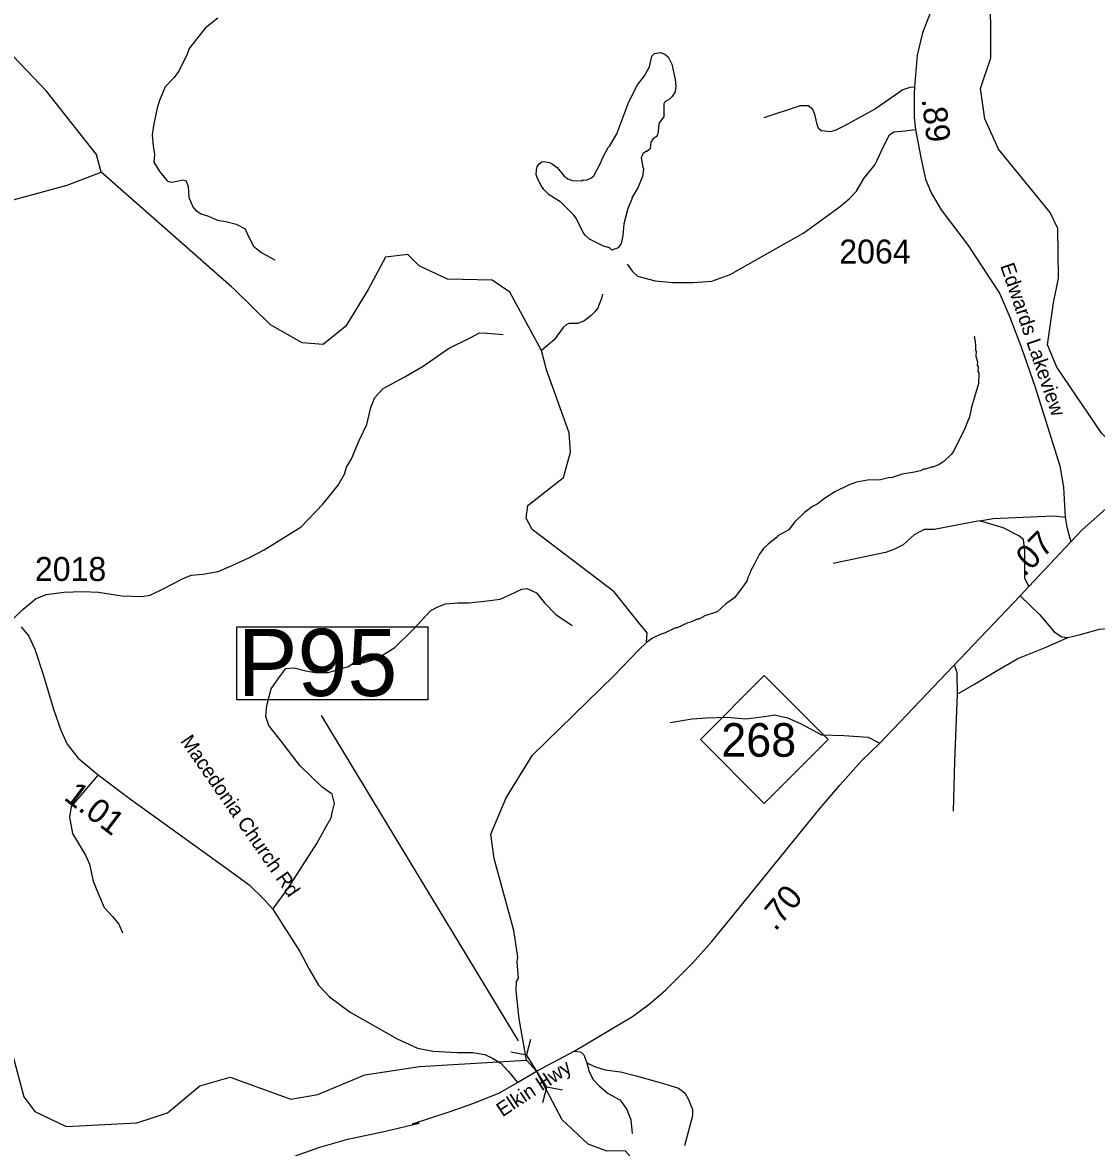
# Model space of a CAD drawing. Extents: x 1248224 to 1454986, y 825081 to 985870.
# Drawn here: x 1437975 to 1443575, y 910849 to 916714 of the extents above; entities that cross this region are included whole.
import ezdxf

# ---------------------------------------------------------------- set-up
doc = ezdxf.new("R2010")
doc.units = 0
for name, color, linetype in [('Exist Hydrographic Creek Single Shore', 7, 'Continuous'), ('Exist Hydrographic Misc Water Feature', 7, 'Continuous'), ('Exist Road Non-System Type 51', 7, 'Continuous'), ('Exist Road Primary NC Attributed', 7, 'Continuous'), ('Exist Road Primary NC Mileage Hundredths English Label', 7, 'Continuous'), ('Exist Road Primary NC Shield CELL', 7, 'Continuous'), ('Exist Road Primary NC Shield Number Label', 7, 'Continuous'), ('Exist Road Primary NC Structure Pipe Attributed CELL', 7, 'Continuous'), ('Exist Road Primary NC Structure Pipe Number Label', 7, 'Continuous'), ('Exist Road Secondary Mileage Hundredths English Label', 7, 'Continuous'), ('Exist Road Secondary Type 51 Attributed', 7, 'Continuous'), ('Exist Road Secondary Type 51 Label', 7, 'Continuous'), ('Exist Road Secondary Type 51 Number Label', 7, 'Continuous')]:
    doc.layers.add(name, color=color, linetype=linetype)

msp = doc.modelspace()

# ---------------------------------------------------------------- linework, layer by layer
at = {"layer": 'Exist Hydrographic Creek Single Shore'}
for p, q in [((1439065, 915336.4), (1438384.7, 915934.1)), ((1439080.6, 915322.6), (1439065, 915336.4))]:
    msp.add_line(p, q, dxfattribs=at)
for points in [[(1443351.4, 915252.8), (1443376.7, 915380.4), (1443372.7, 915639.8), (1443332.7, 915722.7), (1443064.7, 916053.2), (1442992.7, 916212.2), (1442970.7, 916370.2), (1443023.7, 916530), (1443022.7, 916930.5), (1443136.7, 917200.7), (1443247.7, 917316.7), (1443479.7, 917669.8)], [(1438384.7, 915934.1), (1438360.6, 916026.5), (1438100.6, 916356.7), (1437642.6, 916835.4)], [(1437803.2, 915361), (1437686.6, 915649.4), (1437687.6, 915724.9), (1438207.6, 915865.4), (1438384.7, 915934.1)], [(1440042.6, 915444.4), (1439984.7, 915504.6), (1439867.6, 915490.6), (1439776.7, 915322.5)], [(1440516.7, 915308.1), (1440424.7, 915371.1), (1440190.7, 915375.7), (1440042.6, 915444.4)], [(1439542.6, 915034.3), (1439433.6, 915043), (1439268.7, 915138.2), (1439080.6, 915322.6)], [(1439776.7, 915322.5), (1439660.6, 915130.3), (1439542.6, 915034.3)], [(1440537.3, 911980.2), (1440434.3, 912356), (1440417.7, 912482.1), (1440496.7, 912670.9), (1440634.7, 912894.7), (1441059.7, 913309.6), (1441186.7, 913441.6), (1441228.1, 913482.3), (1441231.8, 913531.5), (1441189.7, 913582.7), (1441059.7, 913746.2), (1440632.7, 914070), (1440600.7, 914129.8), (1440609.7, 914195.3), (1440796.7, 914342.5), (1440831.7, 914473.1), (1440825.7, 914575), (1440706.7, 914902.4), (1440681.8, 915003.6), (1440516.7, 915308.1)], [(1445159.7, 913597.9), (1444668.7, 913683.4), (1444438.8, 913819.3), (1444144.4, 914136.6), (1443749.8, 914417.6), (1443602.8, 914571.6), (1443367.8, 914917.7), (1443319.7, 915033.5), (1443348.7, 915239.8)], [(1440789, 910992.3), (1440655.9, 911247.4), (1440603.7, 911303.1), (1440565.4, 911519.2), (1440549.8, 911665.6), (1440550.7, 911714.9), (1440560.5, 911731.7), (1440554.5, 911817.2), (1440557.8, 911840.8), (1440537.3, 911980.2)], [(1441765.6, 909967.3), (1441715.8, 910164.5), (1441461.7, 910442), (1441116.9, 910831.1), (1441021.8, 910829.8), (1440923.8, 910866.6), (1440789, 910992.3)]]:
    msp.add_lwpolyline(points, dxfattribs=at)
at = {"layer": 'Exist Hydrographic Misc Water Feature'}
msp.add_line((1443348.7, 915239.8), (1443351.4, 915252.8), dxfattribs=at)
for points in [[(1441048.3, 915526.4), (1441035.5, 915538.3), (1441003.7, 915546.9), (1440932.3, 915584.2), (1440910.7, 915602.6), (1440900.8, 915614.8), (1440862.2, 915693.5), (1440850.5, 915709.7), (1440781.7, 915777.1), (1440720.4, 915816.1), (1440692.8, 915842.7), (1440677.2, 915865), (1440657.8, 915905.3), (1440654.1, 915921.4), (1440654.6, 915945.4), (1440658.9, 915961.4), (1440669.1, 915977.2), (1440683.3, 915986.9), (1440693.3, 915988.8), (1440723.2, 915984.2), (1440739.1, 915976), (1440762.8, 915957.5), (1440800, 915912.8), (1440817.8, 915898.5), (1440841.6, 915890), (1440889.5, 915889.1), (1440897.6, 915893), (1440913.6, 915892.7), (1440937.8, 915902.2), (1440954, 915913.9), (1440991.2, 915983.3), (1440999.7, 916007.2), (1441028.6, 916062.7), (1441036.8, 916070.6), (1441073.8, 916134), (1441136.7, 916300.9), (1441182.3, 916388.1), (1441219.1, 916435.5), (1441243.9, 916483.1), (1441256.8, 916538.8), (1441271, 916552.6), (1441301.2, 916558), (1441325, 916549.6), (1441340.8, 916535.2), (1441360.1, 916496.9), (1441378.7, 916416.5), (1441382.2, 916384.4), (1441377.6, 916352.5), (1441363.2, 916328.8), (1441349, 916315), (1441324.7, 916299.4), (1441318.5, 916289.6), (1441319.3, 916221.5), (1441294.7, 916189.9), (1441290.5, 916174), (1441289.9, 916142), (1441285.7, 916128.1), (1441279.5, 916118.2), (1441263.4, 916106.5), (1441251, 916090.7), (1441248.4, 916054.7), (1441234.2, 916042.9), (1441228.2, 916043.1), (1441212, 916031.3), (1441201.6, 916009.5), (1441208.8, 915959.4), (1441212.6, 915951.3), (1441208, 915911.4), (1441185, 915855.8), (1441152, 915800.3), (1441151.9, 915792.3), (1441131.1, 915744.7), (1441109.7, 915665), (1441104.5, 915601.1), (1441095.9, 915561.2), (1441081.5, 915539.5), (1441048.3, 915526.4)], [(1440999.4, 915298.3), (1440994.6, 915274.7), (1440974.9, 915227.1), (1440961.4, 915207.4), (1440940.3, 915185.8), (1440901.2, 915156.7), (1440883.5, 915149.1), (1440869.9, 915145.4), (1440824.3, 915144.4), (1440810.2, 915136.8), (1440793.9, 915123), (1440746.5, 915060.1), (1440681.8, 915003.6)], [(1442938.8, 915079.3), (1442936.7, 915071.4), (1442940.6, 915063.3), (1442943.9, 915031.2), (1442943.3, 915007.2), (1442947.1, 914999.1), (1442946.6, 914975.1), (1442953.9, 914942.9), (1442953.6, 914926.9), (1442957.4, 914918.8), (1442956.9, 914894.8), (1442960.7, 914886.7), (1442959.4, 914830.7), (1442920.7, 914703.6), (1442921.8, 914698), (1442911.6, 914651.7), (1442906.7, 914645.5), (1442890.4, 914600.2), (1442829.7, 914477.5), (1442817.4, 914461.8), (1442778.6, 914424.6), (1442754.3, 914409.2), (1442722, 914395.9), (1442714, 914396), (1442681.8, 914384.8), (1442673.8, 914385), (1442657.6, 914377.3), (1442625.4, 914370), (1442561.2, 914359.4), (1442504.8, 914340.7), (1442497.6, 914342.2), (1442448.6, 914329.9), (1442380.6, 914327.4), (1442324.3, 914316.7), (1442286, 914303.6), (1442211.2, 914267.2), (1442156.5, 914232.4), (1442117.8, 914203.3), (1442093.5, 914189.8), (1442052.9, 914158.7), (1442000.4, 914109.2), (1441970.9, 914068.5), (1441914.3, 914037.7), (1441912.1, 914031.8), (1441863.3, 913994.9), (1441838.8, 913971.4), (1441816.1, 913939.9), (1441791.1, 913892.4), (1441770.2, 913852.9), (1441770, 913844.9), (1441757.5, 913821.2), (1441753.2, 913805.2), (1441738.7, 913781.5), (1441687.2, 913714.6), (1441642.5, 913683.7), (1441597.6, 913640.6), (1441533.2, 913620), (1441500.8, 913602.8), (1441492.8, 913603), (1441460.4, 913587.6), (1441444.4, 913584), (1441387.8, 913557.3), (1441379.8, 913557.5), (1441323.2, 913530.7), (1441303.1, 913525.2), (1441260.7, 913504.1), (1441228.1, 913482.3)], [(1436082.8, 911153.7), (1436142, 911179.7), (1436958.7, 911238.6), (1437555.7, 911512.3), (1437780.6, 911491.3), (1437919.6, 911347.3), (1437981.7, 911112.9), (1438038.7, 911036.4), (1438203.6, 910957.5), (1438570.7, 910976.4), (1438730.6, 911029), (1438899.7, 911170.1), (1439058.7, 911216), (1439373.7, 911101.4), (1439515.7, 911124.7), (1439759.7, 911228.2), (1440044.7, 911271.7), (1440603.7, 911303.1)]]:
    msp.add_lwpolyline(points, dxfattribs=at)
at = {"layer": 'Exist Road Non-System Type 51'}
for points in [[(1438994, 916736.3), (1438927.2, 916683.8), (1438843.9, 916578.2), (1438832, 916543.6), (1438789, 916458.8), (1438765.2, 916427.8), (1438719.8, 916377.7), (1438690, 916307.2), (1438676.9, 916269), (1438658.1, 916175.4), (1438652.1, 916128.8), (1438656.9, 916071.5), (1438664, 916025), (1438660.4, 915985.6), (1438691.5, 915935.4), (1438729.6, 915888.9), (1438746.1, 915881.2), (1438765.1, 915883.6), (1438795, 915890.8), (1438810.5, 915894.3), (1438827.2, 915889.6), (1438839.1, 915858.5), (1438842.7, 915803.6), (1438863, 915753.5), (1438878.5, 915733.2), (1438905.9, 915716.5), (1438945.3, 915703.3), (1438991.8, 915683), (1439035.9, 915675.9), (1439089.6, 915661.6), (1439136.1, 915637.7), (1439148.1, 915609), (1439180.3, 915548.2), (1439223.2, 915513.5), (1439290, 915476.5)], [(1442626.5, 916377.1), (1442602.3, 916375.3), (1442565.2, 916362.3), (1442422.2, 916263.8), (1442260.6, 916174.6), (1442216, 916152.3), (1442188.1, 916143), (1442139.9, 916148.6), (1442125, 916161.6), (1442117.6, 916189.4), (1442106.4, 916235.9), (1442095.3, 916260.1), (1442071.1, 916278.7), (1442030.3, 916278.7), (1441840.8, 916217.3)], [(1441128.2, 915454.6), (1441156.1, 915415.5), (1441182.1, 915391.4), (1441273.2, 915366.9), (1441364.2, 915357.7), (1441472, 915358.9), (1441568.6, 915364.5), (1441665, 915400.7), (1442049.5, 915618.1), (1442240.8, 915755.7), (1442284.6, 915794), (1442323.6, 915834.9), (1442362.6, 915899.9), (1442420.2, 915974.3), (1442451.8, 916041.2), (1442474.1, 916087.6), (1442496.4, 916128.5), (1442518.7, 916143.4), (1442578.1, 916149), (1442632, 916156.4)], [(1437930, 913609.1), (1437978.9, 913654.6), (1438018.8, 913688.3), (1438043.3, 913709.8), (1438098.4, 913731.2), (1438190.3, 913743.5), (1438288.3, 913746.6), (1438371, 913743.5), (1438493.6, 913725.1), (1438597.7, 913722), (1438640.6, 913728.2), (1438708, 913761.9), (1438809.1, 913814), (1438855, 913832.4), (1438916.3, 913838.5), (1438995.9, 913850.8), (1439072.5, 913884.5), (1439158.3, 913924.4), (1439234.9, 913964.2), (1439427.9, 914083.8), (1439541.2, 914203.3), (1439620.8, 914301.4), (1439654.5, 914359.7), (1439663.7, 914396.4), (1439691.3, 914439.4), (1439731.1, 914534.4), (1439769.9, 914618.5), (1439791.4, 914707.4), (1439812.8, 914759.5), (1439855.7, 914805.5), (1439969.1, 914866.8), (1440064, 914922), (1440195.7, 915014), (1440309.1, 915069.2), (1440358.1, 915096.7), (1440397.9, 915093.7), (1440480.6, 915087.5)], [(1443222.2, 913773.2), (1443200.9, 913816.1), (1443200.9, 913865.2), (1443200.9, 913960.2), (1443194.8, 914018.4), (1443170.3, 914036.8), (1443087.6, 914079.8), (1443023.2, 914098.2), (1442965, 914116.5), (1442729.2, 914070.6), (1442677.1, 914070.6), (1442625, 914043), (1442566.8, 913990.9), (1442517.8, 913966.3), (1442474.9, 913951), (1442202.3, 913892.8)], [(1442965, 914116.5), (1443035.5, 914128.8), (1443268.3, 914138), (1443354.1, 914141.1), (1443412.3, 914134.9)], [(1439712.4, 913383.5), (1439754.2, 913376.3), (1439824.7, 913397.8), (1439916.6, 913456), (1440008.5, 913544.9), (1440103.4, 913649.1), (1440140.2, 913667.5), (1440180, 913682.9), (1440244.3, 913689), (1440302.5, 913689), (1440397.5, 913698.2), (1440464.9, 913707.4), (1440520, 913731.9), (1440578.2, 913759.5), (1440605.8, 913762.6), (1440654.8, 913741.1), (1440697.7, 913689), (1440755.9, 913627.7), (1440841.7, 913569.4)], [(1442849.2, 913211.5), (1442938, 913263.7), (1443048.3, 913331.1), (1443164.7, 913398.5), (1443311.7, 913456.8), (1443425.9, 913507.3)], [(1439279.8, 912091.7), (1439360.1, 912200.2), (1439510.3, 912433.2), (1439559.3, 912522.1), (1439583.8, 912568.1), (1439589.9, 912592.6), (1439602.1, 912641.6), (1439589.9, 912690.7), (1439537.8, 912727.5), (1439421.4, 912840.9), (1439323.4, 912966.6), (1439259.1, 913049.4), (1439243.7, 913095.3), (1439249.9, 913153.6), (1439271.3, 913239.4), (1439311.1, 913297.7), (1439347.9, 913346.7), (1439390.8, 913349.8), (1439452, 913334.4), (1439501.1, 913325.2), (1439568.5, 913325.2), (1439632.8, 913343.6), (1439675.7, 913355.9), (1439712.4, 913383.5)], [(1442833.9, 913361.7), (1442846.1, 913325), (1442849.2, 913211.5)], [(1442849.2, 913211.5), (1442833.9, 912862.1), (1442827.7, 912601.5)], [(1441351.2, 913064.4), (1441467.6, 913082.8), (1441541.2, 913088.9), (1441648.4, 913092), (1441746.4, 913082.8), (1441856.7, 913098.1), (1441896.5, 913104.2), (1441963.9, 913088.9), (1442031.3, 913058.3), (1442141.6, 913000), (1442258, 912997), (1442383.6, 912987.8), (1442444.8, 912957.1)], [(1438369.2, 912792.3), (1438229.8, 912626.3), (1438220.6, 912571.1), (1438235.9, 912485.3), (1438303.3, 912371.9), (1438324.8, 912325.9), (1438343.1, 912237), (1438370.7, 912169.6), (1438401.3, 912099.1), (1438444.2, 912053.1), (1438477.9, 912013.2), (1438496.3, 911967.2)], [(1440851.5, 911350.9), (1440884, 911347.9), (1440902.4, 911332.6), (1440917.7, 911289.7), (1440929.9, 911243.7), (1440951.4, 911203.8), (1440982, 911170.1), (1441028, 911130.3), (1441089.2, 911096.5), (1441110.7, 911069), (1441126, 911047.5), (1441147.4, 910992.3), (1441153.6, 910921.8)], [(1440917.7, 911289.7), (1440957.5, 911271.3), (1441012.6, 911252.9), (1441092.3, 911243.7), (1441175, 911222.2), (1441273, 911194.6), (1441346.5, 911173.2), (1441395.6, 911157.9), (1441429.3, 911133.3), (1441447.6, 911099.6), (1441469.1, 911047.5), (1441469.1, 911013.8), (1441426.2, 910857.4)]]:
    msp.add_lwpolyline(points, dxfattribs=at)
at = {"layer": 'Exist Road Primary NC Attributed'}
for points in [[(1443440.4, 914007.1), (1443500.6, 914069.4), (1443654.7, 914206.5), (1443750.3, 914290.4), (1443933, 914430.7), (1444008.4, 914490.3), (1444173.1, 914602.9), (1444216.7, 914633.7), (1444364.3, 914731.5), (1444512, 914821.9), (1444678.8, 914918.6), (1445033.6, 915131.2), (1445303.5, 915293.6)], [(1443177.4, 913724.7), (1443222.2, 913773.2), (1443440.4, 914007.1)], [(1440556.9, 911186.7), (1440655.9, 911247.4), (1440851.5, 911350.9), (1441155.3, 911531.9), (1441243.3, 911595.8), (1441327.8, 911669.7), (1441467.8, 911809.7), (1441569.4, 911922), (1441714.7, 912101.6), (1441976.2, 912422.4), (1442133.3, 912617.9), (1442236.3, 912738.1), (1442351.2, 912866.2), (1442444.8, 912957.1), (1443177.4, 913724.7)], [(1439129.8, 910641), (1439229.5, 910711), (1439310.7, 910759.2), (1439399, 910804.6), (1439525.2, 910851), (1439671.9, 910892.2), (1439867.6, 910933.4), (1440042.9, 910975.1), (1440009.2, 910972.1), (1440199.8, 911033.9), (1440328.5, 911080.3), (1440462.4, 911134.4), (1440556.9, 911186.7)]]:
    msp.add_lwpolyline(points, dxfattribs=at)
at = {"layer": 'Exist Road Primary NC Shield CELL'}
msp.add_lwpolyline([(1441509.5, 912975.6), (1441842.5, 913308.6), (1442175.5, 912975.6), (1441842.5, 912642.6)], close=True, dxfattribs=at)
at = {"layer": 'Exist Road Primary NC Structure Pipe Attributed CELL'}
for p, q in [((1440623.7, 911412), (1440603.1, 911331.3)), ((1440521.4, 911347.5), (1440603.1, 911331.3)), ((1440708.8, 911163.5), (1440603.1, 911331.3)), ((1440688.2, 911082.8), (1440708.8, 911163.5)), ((1440790.5, 911147.3), (1440708.8, 911163.5))]:
    msp.add_line(p, q, dxfattribs=at)
at = {"layer": 'Exist Road Primary NC Structure Pipe Number Label'}
msp.add_line((1440561, 911404.7), (1439534.2, 913101.7), dxfattribs=at)
msp.add_lwpolyline([(1439093.5, 913562.6), (1440089, 913562.6), (1440089, 913182.7), (1439093.5, 913182.7)], close=True, dxfattribs=at)
at = {"layer": 'Exist Road Secondary Type 51 Attributed'}
for points in [[(1442710.3, 916770.9), (1442666.9, 916660.3), (1442640.5, 916543.7), (1442626.5, 916377.1), (1442625.1, 916343.5), (1442625.1, 916218.9), (1442632, 916156.4), (1442658.7, 916009.8), (1442682.5, 915896.4), (1442713.2, 915825), (1442765, 915736.8), (1442905.8, 915551.8), (1443014.9, 915383.8), (1443069.1, 915302.7), (1443123.2, 915177.7), (1443184.7, 915017.2), (1443253.6, 914818.3), (1443318.9, 914607.5), (1443384.1, 914402.3), (1443402.7, 914291.2), (1443412.3, 914134.9), (1443419.5, 914082.2), (1443440.4, 914007.1)], [(1443177.4, 913724.7), (1443278.8, 913626.1), (1443355, 913537.4), (1443394, 913510.8), (1443425.9, 913507.3), (1443484.3, 913521.5), (1443590.7, 913551.6), (1443629.7, 913555.2), (1443677.5, 913557), (1443720.1, 913549.9), (1443792.7, 913510.8), (1443892, 913443.4), (1444063.9, 913267.8), (1444175.5, 913129.5), (1444330.9, 912942.2), (1444440.4, 912797.6), (1444601.7, 912563.5), (1444706.3, 912430.4), (1444814, 912314.3), (1444879.6, 912264.7), (1444952.2, 912220.3), (1445051.5, 912167.1), (1445118.8, 912149.4)], [(1437969.1, 913562.5), (1438008.2, 913514.1), (1438039.8, 913447), (1438082.6, 913314.7), (1438136.5, 913133.2), (1438175.6, 913025.1), (1438207.3, 912950.6), (1438265, 912877.9), (1438369.2, 912792.3), (1438537.8, 912664.7), (1438830, 912454.2), (1439065.8, 912283.6), (1439157, 912218.4), (1439231.4, 912145.8), (1439279.8, 912091.7), (1439337.5, 912000.5), (1439420.6, 911871), (1439469, 911777.9), (1439519.2, 911694.1), (1439575.1, 911634.4), (1439683, 911554.3), (1439928.7, 911414.6), (1440034.8, 911366.2), (1440116.7, 911351.3), (1440241.4, 911343.8), (1440323.3, 911343.8), (1440386.6, 911332.7), (1440425.6, 911314), (1440468.5, 911288), (1440509.4, 911245.1), (1440556.9, 911186.7)]]:
    msp.add_lwpolyline(points, dxfattribs=at)

# ---------------------------------------------------------------- texts
at = {"layer": 'Exist Road Primary NC Mileage Hundredths English Label'}
for s, rotation, p in [('.07', 45.57063, (1443198.9, 913819.8)), ('.70', 49.8651, (1441900.3, 911972.3))]:
    msp.add_text(s, height=125, rotation=rotation, dxfattribs=at).set_placement(p)
at = {"layer": 'Exist Road Primary NC Shield Number Label'}
msp.add_text('268', height=175, dxfattribs=at).set_placement((1441618.6, 912885.9))
at = {"layer": 'Exist Road Primary NC Structure Pipe Number Label'}
msp.add_text('P95', height=350, dxfattribs=at).set_placement((1439096.8, 913202.5))
at = {"layer": 'Exist Road Secondary Mileage Hundredths English Label'}
for s, rotation, p in [('.89', 277.08035, (1442662.9, 916313.8)), ('1.01', 322.88376, (1438185.4, 912665.8))]:
    msp.add_text(s, height=125, rotation=rotation, dxfattribs=at).set_placement(p)
at = {"layer": 'Exist Road Secondary Type 51 Label'}
for s, rotation, p in [('Edwards Lakeview', 288.95389, (1443072.1, 915445.4)), ('Macedonia Church Rd', 304.78252, (1438795.7, 912967.3)), ('Elkin Hwy', 33.49694, (1440477.7, 911005.5))]:
    msp.add_text(s, height=75, rotation=rotation, dxfattribs=at).set_placement(p)
at = {"layer": 'Exist Road Secondary Type 51 Number Label'}
for s, p in [('2064', (1442233.9, 915457.2)), ('2018', (1438040, 913802.2))]:
    msp.add_text(s, height=125, dxfattribs=at).set_placement(p)

doc.saveas('drawing.dxf')
